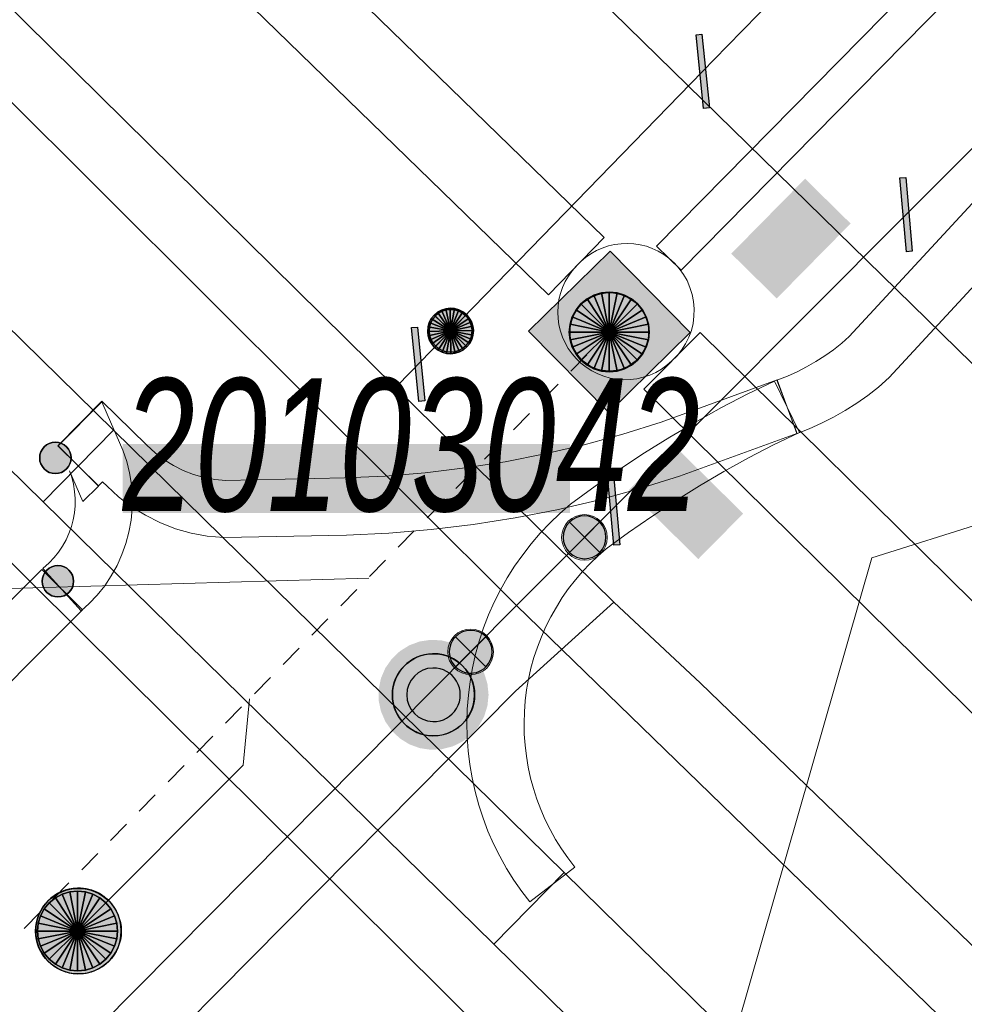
# Model space of a CAD drawing. Header units: metres. Extents: x 2695560 to 2696939, y 1260491 to 1262050.
# Tile 332 of 656: x 2695832.9 to 2695841.17, y 1261046.44 to 1261055.07. Entities that reach past the tile are written whole.
import ezdxf

# ---------------------------------------------------------------- set-up
doc = ezdxf.new("R2010")
doc.units = ezdxf.units.M
doc.linetypes.add('AUSGEZOGEN', pattern=[0])
doc.linetypes.add('VERDECKT2_S2', pattern=[0.36, 0.2, -0.16])
for name, color, linetype in [('XR$1$AV_Lagefixpunkt-Nr.', 7, 'AUSGEZOGEN'), ('XR$1$AV_Lagefixpunkte', 7, 'AUSGEZOGEN'), ('XR$1$AW_LK_Schachtdeckel', 24, 'AUSGEZOGEN'), ('XR$1$EW_LK_Knoten', 1, 'AUSGEZOGEN'), ('XR$1$GA_LK_Absperrarmatur', 32, 'AUSGEZOGEN'), ('XR$1$GA_LK_Rohrleitungsteil', 32, 'AUSGEZOGEN'), ('XR$1$Liegenschaftsgrenzen', 7, 'AUSGEZOGEN'), ('XR$1$PFAV', 255, 'AUSGEZOGEN'), ('XR$1$PFAW', 255, 'AUSGEZOGEN'), ('XR$1$PFGA', 255, 'AUSGEZOGEN'), ('XR$1$PFWA', 255, 'AUSGEZOGEN'), ('XR$1$RAEW', 8, 'AUSGEZOGEN'), ('XR$1$WA_LK_Absperrarmatur', 171, 'AUSGEZOGEN'), ('XR$1$WA_LK_Rohrleitungsteil', 171, 'AUSGEZOGEN')]:
    doc.layers.add(name, color=color, linetype=linetype)
for name, color, linetype, lineweight in [('XR$2$ABW-Flaeche-oberirdisch', 6, 'AUSGEZOGEN', 18), ('XR$2$ABW-Linie-R-genau', 4, 'AUSGEZOGEN', 18), ('XR$2$ABW-Linie-R-ungenau', 4, 'VERDECKT2_S2', 18), ('XR$2$ABW-LinieFlaeche-R-genau', 4, 'AUSGEZOGEN', 18), ('XR$2$ABW-Punkt', 6, 'AUSGEZOGEN', 18), ('XR$2$ELE-Flaeche-oberirdisch', 1, 'AUSGEZOGEN', 18), ('XR$2$ELE-LinieFlaeche-genau', 1, 'AUSGEZOGEN', 18), ('XR$2$GAS-Linie-genau', 12, 'AUSGEZOGEN', 18), ('XR$2$GAS-Punkt', 12, 'AUSGEZOGEN', 18), ('XR$2$WAS-Linie-genau', 5, 'AUSGEZOGEN', 18), ('XR$2$WAS-Punkt', 5, 'AUSGEZOGEN', 18)]:
    doc.layers.add(name, color=color, linetype=linetype, lineweight=lineweight)
doc.styles.add('ARIAL', font='arial.ttf')

# ---------------------------------------------------------------- blocks, each defined once
blk = doc.blocks.new('BWAV1')
at = {"layer": 'XR$1$PFAV', "transparency": 33554687}
blk.add_hatch(color=7, dxfattribs=at).paths.add_polyline_path([(0.67, 0), (0.656, 0.135), (0.616, 0.264), (0.55, 0.383), (0.462, 0.486), (0.354, 0.569), (0.233, 0.628), (0.101, 0.662), (-0.034, 0.669), (-0.168, 0.649), (-0.295, 0.602), (-0.41, 0.53), (-0.508, 0.436), (-0.586, 0.325), (-0.639, 0.201), (-0.667, 0.068), (-0.667, -0.068), (-0.639, -0.201), (-0.586, -0.325), (-0.508, -0.436), (-0.41, -0.53), (-0.295, -0.602), (-0.168, -0.649), (-0.034, -0.669), (0.101, -0.662), (0.233, -0.628), (0.354, -0.569), (0.462, -0.486), (0.55, -0.383), (0.616, -0.264), (0.656, -0.135)])
at = {"color": 7, "transparency": 33554687}
for radius, start, end in [(0.5, 91.1948, 268.8052), (0.5, 268.8052, 91.1948), (0.326, 91.1948, 268.8052), (0.326, 268.8052, 91.1948)]:
    blk.add_arc((0, 0), radius, start, end, dxfattribs=at)
at = {"layer": 'XR$1$PFAV', "transparency": 33554687}
blk.add_circle((0, 0), 0.5, dxfattribs=at)
blk = doc.blocks.new('BAW2087')
at = {"lineweight": 25, "true_color": 0x000000, "transparency": 33554687}
h = blk.add_hatch(color=18, dxfattribs=at)
h.paths.add_polyline_path([(-0.5, 0.5), (-0.5, -0.5), (0.5, -0.5), (0.5, 0.5)])
h.paths.add_polyline_path([(0.3367, -0.0692), (0.3159, -0.1356), (0.2821, -0.1964), (0.2368, -0.2491), (0.1818, -0.2917), (0.1194, -0.3224), (0.0521, -0.3398), (-0.0174, -0.3433), (-0.0862, -0.3328), (-0.1514, -0.3086), (-0.2104, -0.2718), (-0.2608, -0.2239), (-0.3006, -0.1668), (-0.328, -0.1029), (-0.342, -0.0348), (-0.342, 0.0348), (-0.328, 0.1029), (-0.3006, 0.1668), (-0.2608, 0.2239), (-0.2104, 0.2718), (-0.1514, 0.3086), (-0.0862, 0.3328), (-0.0174, 0.3433), (0.0521, 0.3398), (0.1194, 0.3224), (0.1818, 0.2917), (0.2368, 0.2491), (0.2821, 0.1964), (0.3159, 0.1356), (0.3367, 0.0692), (0.3438, 0)], flags=16)
at = {"layer": 'XR$1$PFAW', "lineweight": 25, "transparency": 33554687}
blk.add_hatch(color=7, dxfattribs=at).paths.add_polyline_path([(0.3438, 0), (0.3367, 0.0692), (0.3159, 0.1356), (0.2821, 0.1964), (0.2368, 0.2491), (0.1818, 0.2917), (0.1194, 0.3224), (0.0521, 0.3398), (-0.0174, 0.3433), (-0.0862, 0.3328), (-0.1514, 0.3086), (-0.2104, 0.2718), (-0.2608, 0.2239), (-0.3006, 0.1668), (-0.328, 0.1029), (-0.342, 0.0348), (-0.342, -0.0348), (-0.328, -0.1029), (-0.3006, -0.1668), (-0.2608, -0.2239), (-0.2104, -0.2718), (-0.1514, -0.3086), (-0.0862, -0.3328), (-0.0174, -0.3433), (0.0521, -0.3398), (0.1194, -0.3224), (0.1818, -0.2917), (0.2368, -0.2491), (0.2821, -0.1964), (0.3159, -0.1356), (0.3367, -0.0692)])
at = {"lineweight": 25, "transparency": 33554687}
for p, q in [((-0.5, 0.5, 0.993), (0.5, 0.5, 0.993)), ((-0.5, -0.5, 0.993), (-0.5, 0.5, 0.993)), ((0.5, 0.5, 0.993), (0.5, -0.5, 0.993)), ((0.5, -0.5, 0.993), (-0.5, -0.5, 0.993))]:
    blk.add_line(p, q, dxfattribs=at)
blk.add_circle((0, 0), 0.3438, dxfattribs=at)
at = {"layer": 'XR$1$PFAW', "lineweight": 25, "transparency": 33554687}
blk.add_line((-0.5, 0.5), (0.5, 0.5), dxfattribs=at)
at = {"layer": 'XR$1$PFAW', "color": 31, "lineweight": 25, "transparency": 33554687}
for p, q in [((-0.5, -0.5), (-0.5, 0.5)), ((0.5, 0.5), (0.5, -0.5)), ((0.5, -0.5), (-0.5, -0.5))]:
    blk.add_line(p, q, dxfattribs=at)
at = {"layer": 'XR$1$PFAW', "lineweight": 25, "transparency": 33554687}
blk.add_circle((0, 0), 0.3438, dxfattribs=at)
blk = doc.blocks.new('BAW2082')
at = {"layer": 'XR$1$PFAW', "transparency": 33554687}
blk.add_hatch(color=7, dxfattribs=at).paths.add_polyline_path([(0.509, -0.003), (0.499, 0.098), (0.469, 0.194), (0.42, 0.283), (0.354, 0.359), (0.274, 0.421), (0.183, 0.466), (0.085, 0.491), (-0.016, 0.496), (-0.116, 0.481), (-0.211, 0.446), (-0.297, 0.392), (-0.37, 0.323), (-0.428, 0.24), (-0.468, 0.147), (-0.488, 0.047), (-0.488, -0.054), (-0.468, -0.153), (-0.428, -0.246), (-0.37, -0.329), (-0.297, -0.398), (-0.211, -0.452), (-0.116, -0.487), (-0.016, -0.502), (0.085, -0.497), (0.183, -0.472), (0.274, -0.427), (0.354, -0.366), (0.42, -0.289), (0.469, -0.2), (0.499, -0.104)])
at = {"transparency": 33554687}
for start, end in [(91.1948, 268.8052), (268.8052, 91.1948)]:
    blk.add_arc((0.01, 0), 0.5, start, end, dxfattribs=at)
at = {"layer": 'XR$1$PFAW', "transparency": 33554687}
blk.add_circle((0.009, -0.003), 0.5, dxfattribs=at)
blk = doc.blocks.new('BWA2013')
at = {"true_color": 0x000000, "transparency": 33554687}
blk.add_hatch(color=18, dxfattribs=at).paths.add_polyline_path([(-0.291, -0.409), (0.352, 0.357), (0.291, 0.409), (-0.352, -0.357)])
at = {"transparency": 33554687}
blk.add_lwpolyline([(-0.291, -0.409), (-0.352, -0.357), (0.291, 0.409), (0.352, 0.357), (-0.291, -0.409)], close=True, dxfattribs=at)
blk = doc.blocks.new('BWA965')
at = {"layer": 'XR$1$PFWA', "transparency": 33554687}
blk.add_hatch(color=7, dxfattribs=at).paths.add_polyline_path([(0, 0.5), (-0.051, 0.497), (-0.101, 0.49), (-0.15, 0.477), (-0.197, 0.459), (-0.243, 0.437), (-0.286, 0.41), (-0.326, 0.379), (-0.362, 0.344), (-0.395, 0.306), (-0.424, 0.264), (-0.449, 0.22), (-0.469, 0.174), (-0.484, 0.125), (-0.494, 0.076), (-0.499, 0.025), (-0.499, -0.025), (-0.494, -0.076), (-0.484, -0.125), (-0.469, -0.174), (-0.449, -0.22), (-0.424, -0.264), (-0.395, -0.306), (-0.362, -0.344), (-0.326, -0.379), (-0.286, -0.41), (-0.243, -0.437), (-0.197, -0.459), (-0.15, -0.477), (-0.101, -0.49), (-0.051, -0.497), (0, -0.5), (0.051, -0.497), (0.101, -0.49), (0.15, -0.477), (0.197, -0.459), (0.243, -0.437), (0.286, -0.41), (0.326, -0.379), (0.362, -0.344), (0.395, -0.306), (0.424, -0.264), (0.449, -0.22), (0.469, -0.174), (0.484, -0.125), (0.494, -0.076), (0.499, -0.025), (0.499, 0.025), (0.494, 0.076), (0.484, 0.125), (0.469, 0.174), (0.449, 0.22), (0.424, 0.264), (0.395, 0.306), (0.362, 0.344), (0.326, 0.379), (0.286, 0.41), (0.243, 0.437), (0.197, 0.459), (0.15, 0.477), (0.101, 0.49), (0.051, 0.497)])
at = {"transparency": 33554687}
blk.add_line((0, 0.5), (0, -0.5), dxfattribs=at)
for start, end in [(90, 270), (270, 90)]:
    blk.add_arc((0, 0), 0.5, start, end, dxfattribs=at)
blk = doc.blocks.new('BGA2013')
at = {"transparency": 33554687}
blk.add_hatch(color=36, dxfattribs=at).paths.add_polyline_path([(-0.291, -0.409), (0.352, 0.357), (0.291, 0.409), (-0.352, -0.357)])
at = {"color": 32, "transparency": 33554687}
blk.add_lwpolyline([(-0.291, -0.409), (-0.352, -0.357), (0.291, 0.409), (0.352, 0.357), (-0.291, -0.409)], close=True, dxfattribs=at)
blk = doc.blocks.new('BGA965')
at = {"layer": 'XR$1$PFGA', "transparency": 33554687}
blk.add_hatch(color=7, dxfattribs=at).paths.add_polyline_path([(0.5, 0), (0.49, 0.101), (0.459, 0.197), (0.41, 0.286), (0.344, 0.362), (0.264, 0.424), (0.174, 0.469), (0.076, 0.494), (-0.025, 0.499), (-0.125, 0.484), (-0.22, 0.449), (-0.306, 0.395), (-0.379, 0.326), (-0.437, 0.243), (-0.477, 0.15), (-0.497, 0.051), (-0.497, -0.051), (-0.477, -0.15), (-0.437, -0.243), (-0.379, -0.326), (-0.306, -0.395), (-0.22, -0.449), (-0.125, -0.484), (-0.025, -0.499), (0.076, -0.494), (0.174, -0.469), (0.264, -0.424), (0.344, -0.362), (0.41, -0.286), (0.459, -0.197), (0.49, -0.101)])
at = {"color": 32, "transparency": 33554687}
blk.add_line((0, 0.5), (0, -0.5), dxfattribs=at)
for start, end in [(90, 270), (270, 90)]:
    blk.add_arc((0, 0), 0.5, start, end, dxfattribs=at)
at = {"layer": 'XR$1$PFGA', "transparency": 33554687}
blk.add_circle((0, 0), 0.5, dxfattribs=at)
blk = doc.blocks.new('BEW957')
at = {"layer": 'XR$1$RAEW', "transparency": 33554687}
blk.add_hatch(color=1, dxfattribs=at).paths.add_polyline_path([(-0.5, 0), (-0.497, -0.051), (-0.49, -0.101), (-0.477, -0.15), (-0.459, -0.197), (-0.437, -0.243), (-0.41, -0.286), (-0.379, -0.326), (-0.344, -0.362), (-0.306, -0.395), (-0.264, -0.424), (-0.22, -0.449), (-0.174, -0.469), (-0.125, -0.484), (-0.076, -0.494), (-0.025, -0.499), (0.025, -0.499), (0.076, -0.494), (0.125, -0.484), (0.174, -0.469), (0.22, -0.449), (0.264, -0.424), (0.306, -0.395), (0.344, -0.362), (0.379, -0.326), (0.41, -0.286), (0.437, -0.243), (0.459, -0.197), (0.477, -0.15), (0.49, -0.101), (0.497, -0.051), (0.5, 0), (0.497, 0.051), (0.49, 0.101), (0.477, 0.15), (0.459, 0.197), (0.437, 0.243), (0.41, 0.286), (0.379, 0.326), (0.344, 0.362), (0.306, 0.395), (0.264, 0.424), (0.22, 0.449), (0.174, 0.469), (0.125, 0.484), (0.076, 0.494), (0.025, 0.499), (-0.025, 0.499), (-0.076, 0.494), (-0.125, 0.484), (-0.174, 0.469), (-0.22, 0.449), (-0.264, 0.424), (-0.306, 0.395), (-0.344, 0.362), (-0.379, 0.326), (-0.41, 0.286), (-0.437, 0.243), (-0.459, 0.197), (-0.477, 0.15), (-0.49, 0.101), (-0.497, 0.051)])
at = {"color": 1, "transparency": 33554687}
for start, end in [(90, 180), (0, 90), (180, 270), (270, 0)]:
    blk.add_arc((0, 0), 0.5, start, end, dxfattribs=at)
at = {"layer": 'XR$1$RAEW', "color": 1, "transparency": 33554687}
blk.add_circle((0, 0), 0.5, dxfattribs=at)
blk = doc.blocks.new('GAS-ABSPERRORGAN')
at = {"layer": 'XR$2$GAS-Punkt', "linetype": 'AUSGEZOGEN', "lineweight": 25, "transparency": 33554687}
blk.add_line((0, 200, 2500), (0, -200, 2500), dxfattribs=at)
for points in [[(-76.5, 184.8, 2500), (0, 0, 2500), (-111.1, 166.3, 2500)], [(-76.5, 184.8), (0, 0), (-111.1, 166.3)], [(-76.5, 184.8, 2500), (-76.5, 184.8), (-111.1, 166.3), (-111.1, 166.3, 2500)], [(-39, 196.2, 2500), (0, 0, 2500), (-76.5, 184.8, 2500)], [(-39, 196.2), (0, 0), (-76.5, 184.8)], [(-39, 196.2, 2500), (-39, 196.2), (-76.5, 184.8), (-76.5, 184.8, 2500)], [(0, 200, 2500), (0, 0, 2500), (-39, 196.2, 2500)], [(0, 200), (0, 0), (-39, 196.2)], [(0, 200, 2500), (0, 200), (-39, 196.2), (-39, 196.2, 2500)], [(39, 196.2, 2500), (0, 0, 2500), (0, 200, 2500)], [(39, 196.2), (0, 0), (0, 200)], [(39, 196.2, 2500), (39, 196.2), (0, 200), (0, 200, 2500)], [(76.5, 184.8, 2500), (0, 0, 2500), (39, 196.2, 2500)], [(76.5, 184.8), (0, 0), (39, 196.2)], [(111.1, 166.3, 2500), (0, 0, 2500), (76.5, 184.8, 2500)], [(111.1, 166.3), (0, 0), (76.5, 184.8)], [(76.5, 184.8, 2500), (76.5, 184.8), (39, 196.2), (39, 196.2, 2500)], [(111.1, 166.3, 2500), (111.1, 166.3), (76.5, 184.8), (76.5, 184.8, 2500)], [(-166.3, 111.1, 2500), (0, 0, 2500), (-184.8, 76.5, 2500)], [(-166.3, 111.1), (0, 0), (-184.8, 76.5)], [(-166.3, 111.1, 2500), (-166.3, 111.1), (-184.8, 76.5), (-184.8, 76.5, 2500)], [(-141.4, 141.4, 2500), (0, 0, 2500), (-166.3, 111.1, 2500)], [(-141.4, 141.4), (0, 0), (-166.3, 111.1)], [(-141.4, 141.4, 2500), (-141.4, 141.4), (-166.3, 111.1), (-166.3, 111.1, 2500)], [(-111.1, 166.3, 2500), (0, 0, 2500), (-141.4, 141.4, 2500)], [(-111.1, 166.3), (0, 0), (-141.4, 141.4)], [(-111.1, 166.3, 2500), (-111.1, 166.3), (-141.4, 141.4), (-141.4, 141.4, 2500)], [(141.4, 141.4, 2500), (0, 0, 2500), (111.1, 166.3, 2500)], [(141.4, 141.4), (0, 0), (111.1, 166.3)], [(166.3, 111.1, 2500), (0, 0, 2500), (141.4, 141.4, 2500)], [(166.3, 111.1), (0, 0), (141.4, 141.4)], [(184.8, 76.5, 2500), (0, 0, 2500), (166.3, 111.1, 2500)], [(184.8, 76.5), (0, 0), (166.3, 111.1)], [(141.4, 141.4, 2500), (141.4, 141.4), (111.1, 166.3), (111.1, 166.3, 2500)], [(166.3, 111.1, 2500), (166.3, 111.1), (141.4, 141.4), (141.4, 141.4, 2500)], [(184.8, 76.5, 2500), (184.8, 76.5), (166.3, 111.1), (166.3, 111.1, 2500)], [(-196.2, 39, 2500), (0, 0, 2500), (-200, 0, 2500)], [(-196.2, 39), (0, 0), (-200, 0)], [(-196.2, 39, 2500), (-196.2, 39), (-200, 0), (-200, 0, 2500)], [(-200, 0, 2500), (0, 0, 2500), (-196.2, -39, 2500)], [(-200, 0), (0, 0), (-196.2, -39)], [(-184.8, 76.5, 2500), (0, 0, 2500), (-196.2, 39, 2500)], [(-184.8, 76.5), (0, 0), (-196.2, 39)], [(-184.8, 76.5, 2500), (-184.8, 76.5), (-196.2, 39), (-196.2, 39, 2500)], [(-196.2, -39, 2500), (0, 0, 2500), (-184.8, -76.5, 2500)], [(-196.2, -39), (0, 0), (-184.8, -76.5)], [(-184.8, -76.5, 2500), (0, 0, 2500), (-166.3, -111.1, 2500)], [(-184.8, -76.5), (0, 0), (-166.3, -111.1)], [(-166.3, -111.1, 2500), (0, 0, 2500), (-141.4, -141.4, 2500)], [(-166.3, -111.1), (0, 0), (-141.4, -141.4)], [(-141.4, -141.4, 2500), (0, 0, 2500), (-111.1, -166.3, 2500)], [(-141.4, -141.4), (0, 0), (-111.1, -166.3)], [(-111.1, -166.3, 2500), (0, 0, 2500), (-76.5, -184.8, 2500)], [(-111.1, -166.3), (0, 0), (-76.5, -184.8)], [(-76.5, -184.8, 2500), (0, 0, 2500), (-39, -196.2, 2500)], [(-76.5, -184.8), (0, 0), (-39, -196.2)], [(-39, -196.2, 2500), (0, 0, 2500), (0, -200, 2500)], [(-39, -196.2), (0, 0), (0, -200)], [(196.2, 39, 2500), (0, 0, 2500), (184.8, 76.5, 2500)], [(196.2, 39), (0, 0), (184.8, 76.5)], [(200, 0, 2500), (0, 0, 2500), (196.2, 39, 2500)], [(200, 0), (0, 0), (196.2, 39)], [(0, -200, 2500), (0, 0, 2500), (39, -196.2, 2500)], [(39, -196.2, 2500), (0, 0, 2500), (76.5, -184.8, 2500)], [(76.5, -184.8, 2500), (0, 0, 2500), (111.1, -166.3, 2500)], [(111.1, -166.3, 2500), (0, 0, 2500), (141.4, -141.4, 2500)], [(141.4, -141.4, 2500), (0, 0, 2500), (166.3, -111.1, 2500)], [(166.3, -111.1, 2500), (0, 0, 2500), (184.8, -76.5, 2500)], [(184.8, -76.5, 2500), (0, 0, 2500), (196.2, -39, 2500)], [(196.2, -39, 2500), (0, 0, 2500), (200, 0, 2500)], [(0, -200), (0, 0), (39, -196.2)], [(39, -196.2), (0, 0), (76.5, -184.8)], [(76.5, -184.8), (0, 0), (111.1, -166.3)], [(111.1, -166.3), (0, 0), (141.4, -141.4)], [(141.4, -141.4), (0, 0), (166.3, -111.1)], [(166.3, -111.1), (0, 0), (184.8, -76.5)], [(184.8, -76.5), (0, 0), (196.2, -39)], [(196.2, -39), (0, 0), (200, 0)], [(196.2, 39, 2500), (196.2, 39), (184.8, 76.5), (184.8, 76.5, 2500)], [(200, 0, 2500), (200, 0), (196.2, 39), (196.2, 39, 2500)], [(-200, 0, 2500), (-200, 0), (-196.2, -39), (-196.2, -39, 2500)], [(-196.2, -39, 2500), (-196.2, -39), (-184.8, -76.5), (-184.8, -76.5, 2500)], [(-184.8, -76.5, 2500), (-184.8, -76.5), (-166.3, -111.1), (-166.3, -111.1, 2500)], [(166.3, -111.1, 2500), (166.3, -111.1), (184.8, -76.5), (184.8, -76.5, 2500)], [(184.8, -76.5, 2500), (184.8, -76.5), (196.2, -39), (196.2, -39, 2500)], [(196.2, -39, 2500), (196.2, -39), (200, 0), (200, 0, 2500)], [(-166.3, -111.1, 2500), (-166.3, -111.1), (-141.4, -141.4), (-141.4, -141.4, 2500)], [(-141.4, -141.4, 2500), (-141.4, -141.4), (-111.1, -166.3), (-111.1, -166.3, 2500)], [(-111.1, -166.3, 2500), (-111.1, -166.3), (-76.5, -184.8), (-76.5, -184.8, 2500)], [(76.5, -184.8, 2500), (76.5, -184.8), (111.1, -166.3), (111.1, -166.3, 2500)], [(111.1, -166.3, 2500), (111.1, -166.3), (141.4, -141.4), (141.4, -141.4, 2500)], [(141.4, -141.4, 2500), (141.4, -141.4), (166.3, -111.1), (166.3, -111.1, 2500)], [(-76.5, -184.8, 2500), (-76.5, -184.8), (-39, -196.2), (-39, -196.2, 2500)], [(-39, -196.2, 2500), (-39, -196.2), (0, -200), (0, -200, 2500)], [(0, -200, 2500), (0, -200), (39, -196.2), (39, -196.2, 2500)], [(39, -196.2, 2500), (39, -196.2), (76.5, -184.8), (76.5, -184.8, 2500)]]:
    blk.add_3dface(points, dxfattribs=at)
blk = doc.blocks.new('WAS-ABSPERRORGAN')
at = {"layer": 'XR$2$WAS-Punkt', "linetype": 'AUSGEZOGEN', "transparency": 33554687}
for p, q in [((0, 200, 2500), (0, -200, 2500)), ((0, 0), (0, 0))]:
    blk.add_line(p, q, dxfattribs=at)
blk.add_circle((0, 0, 502500), 200, dxfattribs=at)
blk = doc.blocks.new('ABW-KONTROLLSCHACHT')
at = {"layer": 'XR$2$ABW-Punkt', "linetype": 'AUSGEZOGEN', "lineweight": 25, "transparency": 33554687}
for points in [[(0, 350, 2500), (0, 0, 2500), (-68.3, 343.3, 2500)], [(0, 350), (0, 0), (-68.3, 343.3)], [(0, 350, 2500), (0, 350), (-68.3, 343.3), (-68.3, 343.3, 2500)], [(68.3, 343.3, 2500), (0, 0, 2500), (0, 350, 2500)], [(68.3, 343.3), (0, 0), (0, 350)], [(68.3, 343.3, 2500), (68.3, 343.3), (0, 350), (0, 350, 2500)], [(-194.4, 291, 2500), (0, 0, 2500), (-247.5, 247.5, 2500)], [(-194.4, 291), (0, 0), (-247.5, 247.5)], [(-194.4, 291, 2500), (-194.4, 291), (-247.5, 247.5), (-247.5, 247.5, 2500)], [(-133.9, 323.4, 2500), (0, 0, 2500), (-194.4, 291, 2500)], [(-133.9, 323.4), (0, 0), (-194.4, 291)], [(-133.9, 323.4, 2500), (-133.9, 323.4), (-194.4, 291), (-194.4, 291, 2500)], [(-68.3, 343.3, 2500), (0, 0, 2500), (-133.9, 323.4, 2500)], [(-68.3, 343.3), (0, 0), (-133.9, 323.4)], [(-68.3, 343.3, 2500), (-68.3, 343.3), (-133.9, 323.4), (-133.9, 323.4, 2500)], [(133.9, 323.4, 2500), (0, 0, 2500), (68.3, 343.3, 2500)], [(133.9, 323.4), (0, 0), (68.3, 343.3)], [(194.4, 291, 2500), (0, 0, 2500), (133.9, 323.4, 2500)], [(194.4, 291), (0, 0), (133.9, 323.4)], [(247.5, 247.5, 2500), (0, 0, 2500), (194.4, 291, 2500)], [(247.5, 247.5), (0, 0), (194.4, 291)], [(133.9, 323.4, 2500), (133.9, 323.4), (68.3, 343.3), (68.3, 343.3, 2500)], [(194.4, 291, 2500), (194.4, 291), (133.9, 323.4), (133.9, 323.4, 2500)], [(247.5, 247.5, 2500), (247.5, 247.5), (194.4, 291), (194.4, 291, 2500)], [(-291, 194.4, 2500), (0, 0, 2500), (-323.4, 133.9, 2500)], [(-291, 194.4), (0, 0), (-323.4, 133.9)], [(-291, 194.4, 2500), (-291, 194.4), (-323.4, 133.9), (-323.4, 133.9, 2500)], [(-247.5, 247.5, 2500), (0, 0, 2500), (-291, 194.4, 2500)], [(-247.5, 247.5), (0, 0), (-291, 194.4)], [(-247.5, 247.5, 2500), (-247.5, 247.5), (-291, 194.4), (-291, 194.4, 2500)], [(291, 194.4, 2500), (0, 0, 2500), (247.5, 247.5, 2500)], [(291, 194.4), (0, 0), (247.5, 247.5)], [(323.4, 133.9, 2500), (0, 0, 2500), (291, 194.4, 2500)], [(323.4, 133.9), (0, 0), (291, 194.4)], [(291, 194.4, 2500), (291, 194.4), (247.5, 247.5), (247.5, 247.5, 2500)], [(323.4, 133.9, 2500), (323.4, 133.9), (291, 194.4), (291, 194.4, 2500)], [(-323.4, 133.9, 2500), (0, 0, 2500), (-343.3, 68.3, 2500)], [(-323.4, 133.9), (0, 0), (-343.3, 68.3)], [(-323.4, 133.9, 2500), (-323.4, 133.9), (-343.3, 68.3), (-343.3, 68.3, 2500)], [(343.3, 68.3, 2500), (0, 0, 2500), (323.4, 133.9, 2500)], [(343.3, 68.3), (0, 0), (323.4, 133.9)], [(343.3, 68.3, 2500), (343.3, 68.3), (323.4, 133.9), (323.4, 133.9, 2500)], [(-343.3, 68.3, 2500), (0, 0, 2500), (-350, 0, 2500)], [(-343.3, 68.3), (0, 0), (-350, 0)], [(-343.3, 68.3, 2500), (-343.3, 68.3), (-350, 0), (-350, 0, 2500)], [(-350, 0, 2500), (0, 0, 2500), (-343.3, -68.3, 2500)], [(-350, 0), (0, 0), (-343.3, -68.3)], [(-343.3, -68.3, 2500), (0, 0, 2500), (-323.4, -133.9, 2500)], [(-343.3, -68.3), (0, 0), (-323.4, -133.9)], [(-323.4, -133.9, 2500), (0, 0, 2500), (-291, -194.4, 2500)], [(-323.4, -133.9), (0, 0), (-291, -194.4)], [(-291, -194.4, 2500), (0, 0, 2500), (-247.5, -247.5, 2500)], [(-291, -194.4), (0, 0), (-247.5, -247.5)], [(-247.5, -247.5, 2500), (0, 0, 2500), (-194.4, -291, 2500)], [(-247.5, -247.5), (0, 0), (-194.4, -291)], [(-194.4, -291, 2500), (0, 0, 2500), (-133.9, -323.4, 2500)], [(-194.4, -291), (0, 0), (-133.9, -323.4)], [(-133.9, -323.4, 2500), (0, 0, 2500), (-68.3, -343.3, 2500)], [(-133.9, -323.4), (0, 0), (-68.3, -343.3)], [(-68.3, -343.3, 2500), (0, 0, 2500), (0, -350, 2500)], [(-68.3, -343.3), (0, 0), (0, -350)], [(350, 0, 2500), (0, 0, 2500), (343.3, 68.3, 2500)], [(350, 0), (0, 0), (343.3, 68.3)], [(0, -350, 2500), (0, 0, 2500), (68.3, -343.3, 2500)], [(68.3, -343.3, 2500), (0, 0, 2500), (133.9, -323.4, 2500)], [(133.9, -323.4, 2500), (0, 0, 2500), (194.4, -291, 2500)], [(194.4, -291, 2500), (0, 0, 2500), (247.5, -247.5, 2500)], [(247.5, -247.5, 2500), (0, 0, 2500), (291, -194.4, 2500)], [(291, -194.4, 2500), (0, 0, 2500), (323.4, -133.9, 2500)], [(323.4, -133.9, 2500), (0, 0, 2500), (343.3, -68.3, 2500)], [(343.3, -68.3, 2500), (0, 0, 2500), (350, 0, 2500)], [(0, -350), (0, 0), (68.3, -343.3)], [(68.3, -343.3), (0, 0), (133.9, -323.4)], [(133.9, -323.4), (0, 0), (194.4, -291)], [(194.4, -291), (0, 0), (247.5, -247.5)], [(247.5, -247.5), (0, 0), (291, -194.4)], [(291, -194.4), (0, 0), (323.4, -133.9)], [(323.4, -133.9), (0, 0), (343.3, -68.3)], [(343.3, -68.3), (0, 0), (350, 0)], [(350, 0, 2500), (350, 0), (343.3, 68.3), (343.3, 68.3, 2500)], [(-350, 0, 2500), (-350, 0), (-343.3, -68.3), (-343.3, -68.3, 2500)], [(-343.3, -68.3, 2500), (-343.3, -68.3), (-323.4, -133.9), (-323.4, -133.9, 2500)], [(323.4, -133.9, 2500), (323.4, -133.9), (343.3, -68.3), (343.3, -68.3, 2500)], [(343.3, -68.3, 2500), (343.3, -68.3), (350, 0), (350, 0, 2500)], [(-323.4, -133.9, 2500), (-323.4, -133.9), (-291, -194.4), (-291, -194.4, 2500)], [(291, -194.4, 2500), (291, -194.4), (323.4, -133.9), (323.4, -133.9, 2500)], [(-291, -194.4, 2500), (-291, -194.4), (-247.5, -247.5), (-247.5, -247.5, 2500)], [(-247.5, -247.5, 2500), (-247.5, -247.5), (-194.4, -291), (-194.4, -291, 2500)], [(194.4, -291, 2500), (194.4, -291), (247.5, -247.5), (247.5, -247.5, 2500)], [(247.5, -247.5, 2500), (247.5, -247.5), (291, -194.4), (291, -194.4, 2500)], [(-194.4, -291, 2500), (-194.4, -291), (-133.9, -323.4), (-133.9, -323.4, 2500)], [(-133.9, -323.4, 2500), (-133.9, -323.4), (-68.3, -343.3), (-68.3, -343.3, 2500)], [(-68.3, -343.3, 2500), (-68.3, -343.3), (0, -350), (0, -350, 2500)], [(0, -350, 2500), (0, -350), (68.3, -343.3), (68.3, -343.3, 2500)], [(68.3, -343.3, 2500), (68.3, -343.3), (133.9, -323.4), (133.9, -323.4, 2500)], [(133.9, -323.4, 2500), (133.9, -323.4), (194.4, -291), (194.4, -291, 2500)]]:
    blk.add_3dface(points, dxfattribs=at)
blk = doc.blocks.new('ABW-DECKEL')
at = {"layer": 'XR$2$ABW-Punkt', "linetype": 'AUSGEZOGEN', "lineweight": 25, "transparency": 33554687}
for points in [[(0, 350, 2500), (0, 0, 2500), (-68.3, 343.3, 2500)], [(0, 350), (0, 0), (-68.3, 343.3)], [(0, 350, 2500), (0, 350), (-68.3, 343.3), (-68.3, 343.3, 2500)], [(68.3, 343.3, 2500), (0, 0, 2500), (0, 350, 2500)], [(68.3, 343.3), (0, 0), (0, 350)], [(68.3, 343.3, 2500), (68.3, 343.3), (0, 350), (0, 350, 2500)], [(-194.4, 291, 2500), (0, 0, 2500), (-247.5, 247.5, 2500)], [(-194.4, 291), (0, 0), (-247.5, 247.5)], [(-194.4, 291, 2500), (-194.4, 291), (-247.5, 247.5), (-247.5, 247.5, 2500)], [(-133.9, 323.4, 2500), (0, 0, 2500), (-194.4, 291, 2500)], [(-133.9, 323.4), (0, 0), (-194.4, 291)], [(-133.9, 323.4, 2500), (-133.9, 323.4), (-194.4, 291), (-194.4, 291, 2500)], [(-68.3, 343.3, 2500), (0, 0, 2500), (-133.9, 323.4, 2500)], [(-68.3, 343.3), (0, 0), (-133.9, 323.4)], [(-68.3, 343.3, 2500), (-68.3, 343.3), (-133.9, 323.4), (-133.9, 323.4, 2500)], [(133.9, 323.4, 2500), (0, 0, 2500), (68.3, 343.3, 2500)], [(133.9, 323.4), (0, 0), (68.3, 343.3)], [(194.4, 291, 2500), (0, 0, 2500), (133.9, 323.4, 2500)], [(194.4, 291), (0, 0), (133.9, 323.4)], [(247.5, 247.5, 2500), (0, 0, 2500), (194.4, 291, 2500)], [(247.5, 247.5), (0, 0), (194.4, 291)], [(133.9, 323.4, 2500), (133.9, 323.4), (68.3, 343.3), (68.3, 343.3, 2500)], [(194.4, 291, 2500), (194.4, 291), (133.9, 323.4), (133.9, 323.4, 2500)], [(247.5, 247.5, 2500), (247.5, 247.5), (194.4, 291), (194.4, 291, 2500)], [(-291, 194.4, 2500), (0, 0, 2500), (-323.4, 133.9, 2500)], [(-291, 194.4), (0, 0), (-323.4, 133.9)], [(-291, 194.4, 2500), (-291, 194.4), (-323.4, 133.9), (-323.4, 133.9, 2500)], [(-247.5, 247.5, 2500), (0, 0, 2500), (-291, 194.4, 2500)], [(-247.5, 247.5), (0, 0), (-291, 194.4)], [(-247.5, 247.5, 2500), (-247.5, 247.5), (-291, 194.4), (-291, 194.4, 2500)], [(291, 194.4, 2500), (0, 0, 2500), (247.5, 247.5, 2500)], [(291, 194.4), (0, 0), (247.5, 247.5)], [(323.4, 133.9, 2500), (0, 0, 2500), (291, 194.4, 2500)], [(323.4, 133.9), (0, 0), (291, 194.4)], [(291, 194.4, 2500), (291, 194.4), (247.5, 247.5), (247.5, 247.5, 2500)], [(323.4, 133.9, 2500), (323.4, 133.9), (291, 194.4), (291, 194.4, 2500)], [(-323.4, 133.9, 2500), (0, 0, 2500), (-343.3, 68.3, 2500)], [(-323.4, 133.9), (0, 0), (-343.3, 68.3)], [(-323.4, 133.9, 2500), (-323.4, 133.9), (-343.3, 68.3), (-343.3, 68.3, 2500)], [(343.3, 68.3, 2500), (0, 0, 2500), (323.4, 133.9, 2500)], [(343.3, 68.3), (0, 0), (323.4, 133.9)], [(343.3, 68.3, 2500), (343.3, 68.3), (323.4, 133.9), (323.4, 133.9, 2500)], [(-343.3, 68.3, 2500), (0, 0, 2500), (-350, 0, 2500)], [(-343.3, 68.3), (0, 0), (-350, 0)], [(-343.3, 68.3, 2500), (-343.3, 68.3), (-350, 0), (-350, 0, 2500)], [(-350, 0, 2500), (0, 0, 2500), (-343.3, -68.3, 2500)], [(-350, 0), (0, 0), (-343.3, -68.3)], [(-343.3, -68.3, 2500), (0, 0, 2500), (-323.4, -133.9, 2500)], [(-343.3, -68.3), (0, 0), (-323.4, -133.9)], [(-323.4, -133.9, 2500), (0, 0, 2500), (-291, -194.4, 2500)], [(-323.4, -133.9), (0, 0), (-291, -194.4)], [(-291, -194.4, 2500), (0, 0, 2500), (-247.5, -247.5, 2500)], [(-291, -194.4), (0, 0), (-247.5, -247.5)], [(-247.5, -247.5, 2500), (0, 0, 2500), (-194.4, -291, 2500)], [(-247.5, -247.5), (0, 0), (-194.4, -291)], [(-194.4, -291, 2500), (0, 0, 2500), (-133.9, -323.4, 2500)], [(-194.4, -291), (0, 0), (-133.9, -323.4)], [(-133.9, -323.4, 2500), (0, 0, 2500), (-68.3, -343.3, 2500)], [(-133.9, -323.4), (0, 0), (-68.3, -343.3)], [(-68.3, -343.3, 2500), (0, 0, 2500), (0, -350, 2500)], [(-68.3, -343.3), (0, 0), (0, -350)], [(350, 0, 2500), (0, 0, 2500), (343.3, 68.3, 2500)], [(350, 0), (0, 0), (343.3, 68.3)], [(0, -350, 2500), (0, 0, 2500), (68.3, -343.3, 2500)], [(68.3, -343.3, 2500), (0, 0, 2500), (133.9, -323.4, 2500)], [(133.9, -323.4, 2500), (0, 0, 2500), (194.4, -291, 2500)], [(194.4, -291, 2500), (0, 0, 2500), (247.5, -247.5, 2500)], [(247.5, -247.5, 2500), (0, 0, 2500), (291, -194.4, 2500)], [(291, -194.4, 2500), (0, 0, 2500), (323.4, -133.9, 2500)], [(323.4, -133.9, 2500), (0, 0, 2500), (343.3, -68.3, 2500)], [(343.3, -68.3, 2500), (0, 0, 2500), (350, 0, 2500)], [(0, -350), (0, 0), (68.3, -343.3)], [(68.3, -343.3), (0, 0), (133.9, -323.4)], [(133.9, -323.4), (0, 0), (194.4, -291)], [(194.4, -291), (0, 0), (247.5, -247.5)], [(247.5, -247.5), (0, 0), (291, -194.4)], [(291, -194.4), (0, 0), (323.4, -133.9)], [(323.4, -133.9), (0, 0), (343.3, -68.3)], [(343.3, -68.3), (0, 0), (350, 0)], [(350, 0, 2500), (350, 0), (343.3, 68.3), (343.3, 68.3, 2500)], [(-350, 0, 2500), (-350, 0), (-343.3, -68.3), (-343.3, -68.3, 2500)], [(-343.3, -68.3, 2500), (-343.3, -68.3), (-323.4, -133.9), (-323.4, -133.9, 2500)], [(323.4, -133.9, 2500), (323.4, -133.9), (343.3, -68.3), (343.3, -68.3, 2500)], [(343.3, -68.3, 2500), (343.3, -68.3), (350, 0), (350, 0, 2500)], [(-323.4, -133.9, 2500), (-323.4, -133.9), (-291, -194.4), (-291, -194.4, 2500)], [(291, -194.4, 2500), (291, -194.4), (323.4, -133.9), (323.4, -133.9, 2500)], [(-291, -194.4, 2500), (-291, -194.4), (-247.5, -247.5), (-247.5, -247.5, 2500)], [(-247.5, -247.5, 2500), (-247.5, -247.5), (-194.4, -291), (-194.4, -291, 2500)], [(194.4, -291, 2500), (194.4, -291), (247.5, -247.5), (247.5, -247.5, 2500)], [(247.5, -247.5, 2500), (247.5, -247.5), (291, -194.4), (291, -194.4, 2500)], [(-194.4, -291, 2500), (-194.4, -291), (-133.9, -323.4), (-133.9, -323.4, 2500)], [(-133.9, -323.4, 2500), (-133.9, -323.4), (-68.3, -343.3), (-68.3, -343.3, 2500)], [(-68.3, -343.3, 2500), (-68.3, -343.3), (0, -350), (0, -350, 2500)], [(0, -350, 2500), (0, -350), (68.3, -343.3), (68.3, -343.3, 2500)], [(68.3, -343.3, 2500), (68.3, -343.3), (133.9, -323.4), (133.9, -323.4, 2500)], [(133.9, -323.4, 2500), (133.9, -323.4), (194.4, -291), (194.4, -291, 2500)]]:
    blk.add_3dface(points, dxfattribs=at)

msp = doc.modelspace()

# ---------------------------------------------------------------- hatches: boundary and pattern name
at = {"transparency": 33554687}
for points in [[(2695839.1284, 1261053.0214), (2695839.527, 1261052.629), (2695840.1734, 1261053.2857), (2695839.7748, 1261053.6781)], [(2695833.799, 1261051.3528), (2695833.799, 1261050.75), (2695837.7157, 1261050.75), (2695837.7157, 1261051.3528)], [(2695838.623, 1261051.346), (2695838.23, 1261050.948), (2695838.8401, 1261050.3458), (2695839.233, 1261050.7438)]]:
    msp.add_hatch(color=7, dxfattribs=at).paths.add_polyline_path(points)

# ---------------------------------------------------------------- linework, layer by layer
at = {"layer": 'XR$1$Liegenschaftsgrenzen', "color": 7, "linetype": 'AUSGEZOGEN', "transparency": 33554687}
msp.add_line((2695837.53, 1261055.69), (2695841.4, 1261051.9), dxfattribs=at)
msp.add_lwpolyline([(2695829.39, 1261053.72), (2695837.82, 1261045.35), (2695839.57, 1261043.66)], dxfattribs=at)
at = {"layer": 'XR$2$ABW-Flaeche-oberirdisch', "transparency": 33554687}
msp.add_lwpolyline([(2695837.771, 1261052.913), (2695837.735, 1261052.871), (2695837.702, 1261052.825), (2695837.674, 1261052.777), (2695837.651, 1261052.726), (2695837.633, 1261052.673), (2695837.62, 1261052.619), (2695837.612, 1261052.564), (2695837.609, 1261052.508), (2695837.612, 1261052.452), (2695837.619, 1261052.397), (2695837.632, 1261052.343), (2695837.651, 1261052.29), (2695837.674, 1261052.239), (2695837.701, 1261052.191), (2695837.734, 1261052.145), (2695837.77, 1261052.103), (2695837.812, 1261052.062), (2695837.858, 1261052.026), (2695837.907, 1261051.995), (2695837.959, 1261051.968), (2695838.013, 1261051.947), (2695838.069, 1261051.931), (2695838.127, 1261051.921), (2695838.185, 1261051.917), (2695838.243, 1261051.918), (2695838.301, 1261051.926), (2695838.358, 1261051.939), (2695838.414, 1261051.957), (2695838.467, 1261051.981), (2695838.518, 1261052.01), (2695838.565, 1261052.044), (2695838.609, 1261052.082), (2695838.654, 1261052.127), (2695838.694, 1261052.177), (2695838.728, 1261052.231), (2695838.757, 1261052.289), (2695838.779, 1261052.349), (2695838.794, 1261052.411), (2695838.802, 1261052.474), (2695838.804, 1261052.538), (2695838.799, 1261052.602), (2695838.786, 1261052.665), (2695838.767, 1261052.726), (2695838.742, 1261052.785), (2695838.71, 1261052.84), (2695838.673, 1261052.892), (2695838.63, 1261052.939), (2695838.582, 1261052.982), (2695838.537, 1261053.015), (2695838.488, 1261053.043), (2695838.437, 1261053.067), (2695838.385, 1261053.086), (2695838.33, 1261053.099), (2695838.275, 1261053.108), (2695838.219, 1261053.111), (2695838.163, 1261053.109), (2695838.107, 1261053.102), (2695838.053, 1261053.089), (2695837.999, 1261053.071), (2695837.948, 1261053.049), (2695837.899, 1261053.021), (2695837.853, 1261052.989), (2695837.81, 1261052.953), (2695837.771, 1261052.913)], close=True, dxfattribs=at)
at = {"layer": 'XR$2$ABW-Linie-R-genau', "linetype": 'AUSGEZOGEN', "transparency": 33554687}
for p, q in [((2695841.883, 1261050.837), (2695840.358, 1261050.356)), ((2695838.819, 1261044.989), (2695840.358, 1261050.356)), ((2695828.213, 1261049.955), (2695835.955, 1261050.177))]:
    msp.add_line(p, q, dxfattribs=at)
msp.add_lwpolyline([(2695834.91, 1261049.121), (2695834.855, 1261048.538), (2695833.404, 1261047.086)], dxfattribs=at)
at = {"layer": 'XR$2$ABW-Linie-R-ungenau', "linetype": 'VERDECKT2_S2', "transparency": 33554687}
msp.add_line((2695829.661, 1261043.765), (2695838.06, 1261052.335), dxfattribs=at)
at = {"layer": 'XR$2$ABW-LinieFlaeche-R-genau', "linetype": 'AUSGEZOGEN', "transparency": 33554687}
for points in [[(2695837.527, 1261052.6621), (2695799.788, 1261089.3601), (2695800.276, 1261089.8619), (2695838.015, 1261053.1639), (2695837.527, 1261052.6621)], [(2695849.8319, 1261064.1958), (2695838.6889, 1261052.8768), (2695838.4751, 1261053.0872), (2695849.6181, 1261064.4062), (2695849.8319, 1261064.1958)], [(2695889.4281, 1261001.4209), (2695838.3631, 1261051.8329), (2695838.8549, 1261052.3311), (2695889.9199, 1261001.9191), (2695889.4281, 1261001.4209)]]:
    msp.add_lwpolyline(points, close=True, dxfattribs=at)
at = {"layer": 'XR$2$ELE-Flaeche-oberirdisch', "transparency": 33554687}
for points in [[(2695833.718, 1261051.476), (2695826.259, 1261058.803), (2695825.639, 1261058.178), (2695833.102, 1261050.848), (2695833.718, 1261051.476)], [(2695837.665, 1261047.598), (2695833.718, 1261051.476), (2695833.102, 1261050.848), (2695837.049, 1261046.97), (2695837.665, 1261047.598)], [(2695850.058, 1261035.385), (2695844.283, 1261041.096), (2695837.665, 1261047.598), (2695837.049, 1261046.97), (2695843.666, 1261040.47), (2695849.439, 1261034.759), (2695850.058, 1261035.385)]]:
    msp.add_lwpolyline(points, close=True, dxfattribs=at)
at = {"layer": 'XR$2$ELE-LinieFlaeche-genau', "linetype": 'AUSGEZOGEN', "transparency": 33554687}
for points in [[(2695839.5264, 1261051.9134), (2695839.6195, 1261051.9491), (2695839.7044, 1261051.9868), (2695839.7876, 1261052.0292), (2695839.8695, 1261052.0756), (2695839.9479, 1261052.1252), (2695840.0238, 1261052.1799), (2695840.0975, 1261052.2376), (2695840.1623, 1261052.2944), (2695844.4387, 1261056.927), (2695844.9051, 1261057.4274), (2695845.2709, 1261057.0866), (2695844.8053, 1261056.587), (2695840.5117, 1261051.9356), (2695840.4165, 1261051.8524), (2695840.3242, 1261051.7801), (2695840.2281, 1261051.7108), (2695840.1265, 1261051.6464), (2695840.0244, 1261051.5888), (2695839.9196, 1261051.5352), (2695839.8105, 1261051.4869), (2695839.7056, 1261051.4466), (2695839.5264, 1261051.9134)], [(2695839.7017, 1261051.4451), (2695838.6761, 1261051.0711), (2695838.3204, 1261050.9601), (2695837.9625, 1261050.8616), (2695837.6004, 1261050.7775), (2695837.2355, 1261050.7058), (2695836.8685, 1261050.6484), (2695836.4992, 1261050.6032), (2695836.1289, 1261050.5735), (2695835.7595, 1261050.5561), (2695834.6842, 1261050.5338), (2695834.5386, 1261050.5471), (2695834.3985, 1261050.5732), (2695834.2606, 1261050.6116), (2695834.1258, 1261050.6646), (2695833.9988, 1261050.7287), (2695833.8768, 1261050.804), (2695833.7623, 1261050.892), (2695833.6634, 1261050.9841), (2695833.6237, 1261051.0229), (2695833.5884, 1261050.9869), (2695833.2316, 1261051.3371), (2695833.6163, 1261051.7291), (2695834.0086, 1261051.3459), (2695834.0857, 1261051.274), (2695834.1612, 1261051.216), (2695834.2432, 1261051.1653), (2695834.3302, 1261051.1214), (2695834.4194, 1261051.0864), (2695834.5115, 1261051.0608), (2695834.6074, 1261051.0429), (2695834.7018, 1261051.0342), (2695835.7425, 1261051.0559), (2695836.0971, 1261051.0725), (2695836.4488, 1261051.1008), (2695836.7995, 1261051.1436), (2695837.1485, 1261051.1982), (2695837.4956, 1261051.2665), (2695837.8395, 1261051.3464), (2695838.1796, 1261051.4399), (2695838.5159, 1261051.5449), (2695839.5303, 1261051.9149), (2695839.7017, 1261051.4451)], [(2695837.3639, 1261047.3405), (2695837.2933, 1261047.4322), (2695837.2242, 1261047.5313), (2695837.1594, 1261047.6353), (2695837.1007, 1261047.7416), (2695837.0462, 1261047.8506), (2695836.9983, 1261047.9619), (2695836.9553, 1261048.0745), (2695836.9176, 1261048.1898), (2695836.8851, 1261048.3074), (2695836.8594, 1261048.4272), (2695836.8395, 1261048.5465), (2695836.8251, 1261048.6659), (2695836.8162, 1261048.7876), (2695836.8139, 1261048.9102), (2695836.8173, 1261049.0306), (2695836.8262, 1261049.1522), (2695836.8417, 1261049.2716), (2695836.8617, 1261049.392), (2695836.8897, 1261049.5117), (2695836.9216, 1261049.6272), (2695836.9596, 1261049.7435), (2695837.0041, 1261049.857), (2695837.0529, 1261049.9678), (2695837.1076, 1261050.0762), (2695837.1672, 1261050.181), (2695837.2317, 1261050.2845), (2695837.3019, 1261050.3835), (2695837.3763, 1261050.4802), (2695837.4552, 1261050.5714), (2695837.5386, 1261050.6603), (2695837.6269, 1261050.7442), (2695837.722, 1261050.8266), (2695837.9379, 1261050.9846), (2695838.1518, 1261051.133), (2695838.3692, 1261051.2766), (2695838.5906, 1261051.414), (2695838.8152, 1261051.5462), (2695839.0439, 1261051.6724), (2695839.2748, 1261051.7924), (2695839.507, 1261051.905), (2695839.725, 1261051.455), (2695839.4992, 1261051.3456), (2695839.2801, 1261051.2316), (2695839.0628, 1261051.1118), (2695838.8494, 1261050.986), (2695838.6388, 1261050.8554), (2695838.4322, 1261050.719), (2695838.2281, 1261050.5774), (2695838.034, 1261050.4354), (2695837.9631, 1261050.3738), (2695837.8934, 1261050.3077), (2695837.8268, 1261050.2366), (2695837.7637, 1261050.1638), (2695837.7041, 1261050.0865), (2695837.6483, 1261050.0075), (2695837.5968, 1261049.925), (2695837.5484, 1261049.8398), (2695837.5051, 1261049.7542), (2695837.4659, 1261049.665), (2695837.4304, 1261049.5745), (2695837.4004, 1261049.4828), (2695837.3743, 1261049.3883), (2695837.3523, 1261049.294), (2695837.3363, 1261049.1984), (2695837.3238, 1261049.1018), (2695837.3167, 1261049.0054), (2695837.3141, 1261048.9078), (2695837.3158, 1261048.8104), (2695837.3229, 1261048.7141), (2695837.3345, 1261048.6175), (2695837.3506, 1261048.5208), (2695837.3709, 1261048.4266), (2695837.3964, 1261048.3342), (2695837.4267, 1261048.2415), (2695837.4617, 1261048.1501), (2695837.4998, 1261048.0614), (2695837.5433, 1261047.9744), (2695837.5906, 1261047.8887), (2695837.6418, 1261047.8067), (2695837.6967, 1261047.7278), (2695837.7601, 1261047.6455), (2695837.3639, 1261047.3405)], [(2695833.1014, 1261050.2635), (2695833.1563, 1261050.3131), (2695833.1994, 1261050.3585), (2695833.2375, 1261050.4061), (2695833.2727, 1261050.4596), (2695833.3037, 1261050.5142), (2695833.3287, 1261050.57), (2695833.3499, 1261050.6296), (2695833.3658, 1261050.6903), (2695833.3769, 1261050.7511), (2695833.3821, 1261050.813), (2695833.3829, 1261050.8766), (2695833.3785, 1261050.938), (2695833.3679, 1261051.0004), (2695833.3534, 1261051.0619), (2695833.3337, 1261051.1196), (2695833.451, 1261050.8495), (2695833.5868, 1261050.9852), (2695833.2332, 1261051.3388), (2695833.617, 1261051.7225), (2695833.6637, 1261051.6149), (2695833.8003, 1261051.3004), (2695833.8346, 1261051.2001), (2695833.8581, 1261051.0996), (2695833.8755, 1261050.998), (2695833.8831, 1261050.8914), (2695833.8819, 1261050.789), (2695833.8731, 1261050.6849), (2695833.8542, 1261050.5817), (2695833.8281, 1261050.4824), (2695833.7933, 1261050.384), (2695833.7503, 1261050.2878), (2695833.6993, 1261050.1984), (2695833.6425, 1261050.1119), (2695833.5766, 1261050.0295), (2695833.5057, 1261049.9549), (2695833.4366, 1261049.8925), (2695833.1014, 1261050.2635)], [(2695812.7759, 1261029.8705), (2695833.0919, 1261050.2545), (2695833.4461, 1261049.9015), (2695813.1301, 1261029.5175), (2695812.7759, 1261029.8705)]]:
    msp.add_lwpolyline(points, close=True, dxfattribs=at)
at = {"layer": 'XR$2$GAS-Linie-genau', "linetype": 'AUSGEZOGEN', "transparency": 33554687}
for p, q in [((2695839.094, 1261054.84), (2695843.27, 1261059.139)), ((2695830.08, 1261057.879), (2695836.189, 1261051.849)), ((2695838.878, 1261054.618), (2695839.094, 1261054.84)), ((2695836.67, 1261052.344), (2695838.878, 1261054.618)), ((2695836.406, 1261052.073), (2695836.67, 1261052.344)), ((2695836.328, 1261051.992), (2695836.406, 1261052.073)), ((2695836.189, 1261051.849), (2695836.328, 1261051.992)), ((2695836.189, 1261051.849), (2695838.099, 1261049.969))]:
    msp.add_line(p, q, dxfattribs=at)
for points in [[(2695838.099, 1261049.969), (2695837.239, 1261049.189), (2695817.565, 1261029.304)], [(2695838.099, 1261049.969), (2695838.859, 1261049.259), (2695845.349, 1261042.989)]]:
    msp.add_lwpolyline(points, dxfattribs=at)
at = {"layer": 'XR$2$WAS-Linie-genau', "linetype": 'AUSGEZOGEN', "transparency": 33554687}
for p, q in [((2695831.29, 1261055.879), (2695837.249, 1261049.939)), ((2695840.658, 1261053.363), (2695840.877, 1261053.582)), ((2695838.097, 1261050.791), (2695840.658, 1261053.363)), ((2695838.007, 1261050.701), (2695838.097, 1261050.791)), ((2695837.843, 1261050.535), (2695838.007, 1261050.701)), ((2695837.249, 1261049.939), (2695837.843, 1261050.535)), ((2695837.249, 1261049.939), (2695836.846, 1261049.532)), ((2695837.249, 1261049.939), (2695845.369, 1261042.049)), ((2695836.846, 1261049.532), (2695817.354, 1261029.875))]:
    msp.add_line(p, q, dxfattribs=at)
msp.add_lwpolyline([(2695840.877, 1261053.582), (2695844.089, 1261056.809), (2695844.228, 1261056.668)], dxfattribs=at)

# ---------------------------------------------------------------- block references
at = {"layer": 'XR$1$AV_Lagefixpunkte', "color": 7, "linetype": 'AUSGEZOGEN', "lineweight": -3, "transparency": 33554687, "xscale": 0.7199999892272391, "yscale": 0.7199999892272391}
msp.add_blockref('BWAV1', (2695836.521, 1261049.156, 435.77), dxfattribs=at)
at = {"layer": 'XR$1$AW_LK_Schachtdeckel', "color": 24, "linetype": 'AUSGEZOGEN', "lineweight": -3, "transparency": 33554687, "rotation": 314.529931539}
msp.add_blockref('BAW2087', (2695838.061, 1261052.336), dxfattribs=at)
at = {"layer": 'XR$1$AW_LK_Schachtdeckel', "color": 24, "linetype": 'AUSGEZOGEN', "lineweight": -3, "transparency": 33554687, "xscale": 0.7499999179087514, "yscale": 0.7499999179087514}
msp.add_blockref('BAW2082', (2695833.405, 1261047.087), dxfattribs=at)
at = {"layer": 'XR$1$EW_LK_Knoten', "color": 1, "linetype": 'AUSGEZOGEN', "lineweight": -3, "transparency": 33554687, "xscale": 0.2749999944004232, "yscale": 0.2749999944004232}
for p in [(2695833.21, 1261051.232), (2695833.232, 1261050.151)]:
    msp.add_blockref('BEW957', p, dxfattribs=at)
at = {"layer": 'XR$1$GA_LK_Absperrarmatur', "color": 32, "linetype": 'AUSGEZOGEN', "lineweight": -3, "transparency": 33554687, "xscale": 0.3749999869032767, "yscale": 0.3749999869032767, "rotation": 45.83700000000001}
msp.add_blockref('BGA965', (2695836.671, 1261052.345), dxfattribs=at)
at = {"layer": 'XR$1$GA_LK_Rohrleitungsteil', "color": 32, "linetype": 'AUSGEZOGEN', "lineweight": -3, "transparency": 33554687, "xscale": 0.6499999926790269, "yscale": 0.6499999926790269, "rotation": 45.83700000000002}
for p in [(2695838.879, 1261054.619), (2695836.387, 1261052.053)]:
    msp.add_blockref('BGA2013', p, dxfattribs=at)
at = {"layer": 'XR$1$WA_LK_Absperrarmatur', "color": 171, "linetype": 'AUSGEZOGEN', "lineweight": -3, "transparency": 33554687, "xscale": 0.3749999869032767, "yscale": 0.3749999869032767}
for p, rotation in [((2695837.844, 1261050.536), 45.12548827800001), ((2695836.847, 1261049.533), 225.243972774)]:
    msp.add_blockref('BWA965', p, dxfattribs=dict(at, rotation=rotation))
at = {"layer": 'XR$1$WA_LK_Rohrleitungsteil', "color": 171, "linetype": 'AUSGEZOGEN', "lineweight": -3, "transparency": 33554687}
for p, xscale, yscale, rotation in [((2695840.659, 1261053.364), 0.6499999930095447, 0.6499999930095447, 45.12541267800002), ((2695838.098, 1261050.792), 0.6499999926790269, 0.6499999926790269, 45.125412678)]:
    msp.add_blockref('BWA2013', p, dxfattribs=dict(at, xscale=xscale, yscale=yscale, rotation=rotation))
at = {"layer": 'XR$2$ABW-Punkt', "color": 6, "linetype": 'AUSGEZOGEN', "lineweight": 18, "transparency": 33554687, "xscale": 0.001, "yscale": 0.001, "zscale": 0.001, "rotation": 360}
for name, p in [('ABW-KONTROLLSCHACHT', (2695838.06, 1261052.335)), ('ABW-DECKEL', (2695838.06, 1261052.335)), ('ABW-KONTROLLSCHACHT', (2695833.404, 1261047.086)), ('ABW-DECKEL', (2695833.404, 1261047.086))]:
    msp.add_blockref(name, p, dxfattribs=at)
at = {"layer": 'XR$2$GAS-Punkt', "color": 12, "linetype": 'AUSGEZOGEN', "lineweight": 18, "transparency": 33554687, "xscale": 0.0009999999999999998, "yscale": 0.001, "zscale": 0.001, "rotation": 315.9}
msp.add_blockref('GAS-ABSPERRORGAN', (2695836.67, 1261052.344), dxfattribs=at)
at = {"layer": 'XR$2$WAS-Punkt', "color": 5, "linetype": 'AUSGEZOGEN', "lineweight": 18, "transparency": 33554687, "yscale": 0.001, "zscale": 0.001}
for p, xscale, rotation in [((2695837.843, 1261050.535), 0.0009999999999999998, 315.2), ((2695836.846, 1261049.532), 0.001, 135.3)]:
    msp.add_blockref('WAS-ABSPERRORGAN', p, dxfattribs=dict(at, xscale=xscale, rotation=rotation))

# ---------------------------------------------------------------- texts
at = {"layer": 'XR$1$AV_Lagefixpunkt-Nr.', "color": 7, "transparency": 33554687, "insert": (2695833.799, 1261050.75), "char_height": 1.162102, "width": 5.502338, "attachment_point": 7, "style": 'ARIAL'}
msp.add_mtext('\\A1;{\\fArial|i1|b0;\\H1.162102;\\W0.700000;\\C7;20103042}\\P', dxfattribs=at)

doc.saveas('drawing.dxf')
